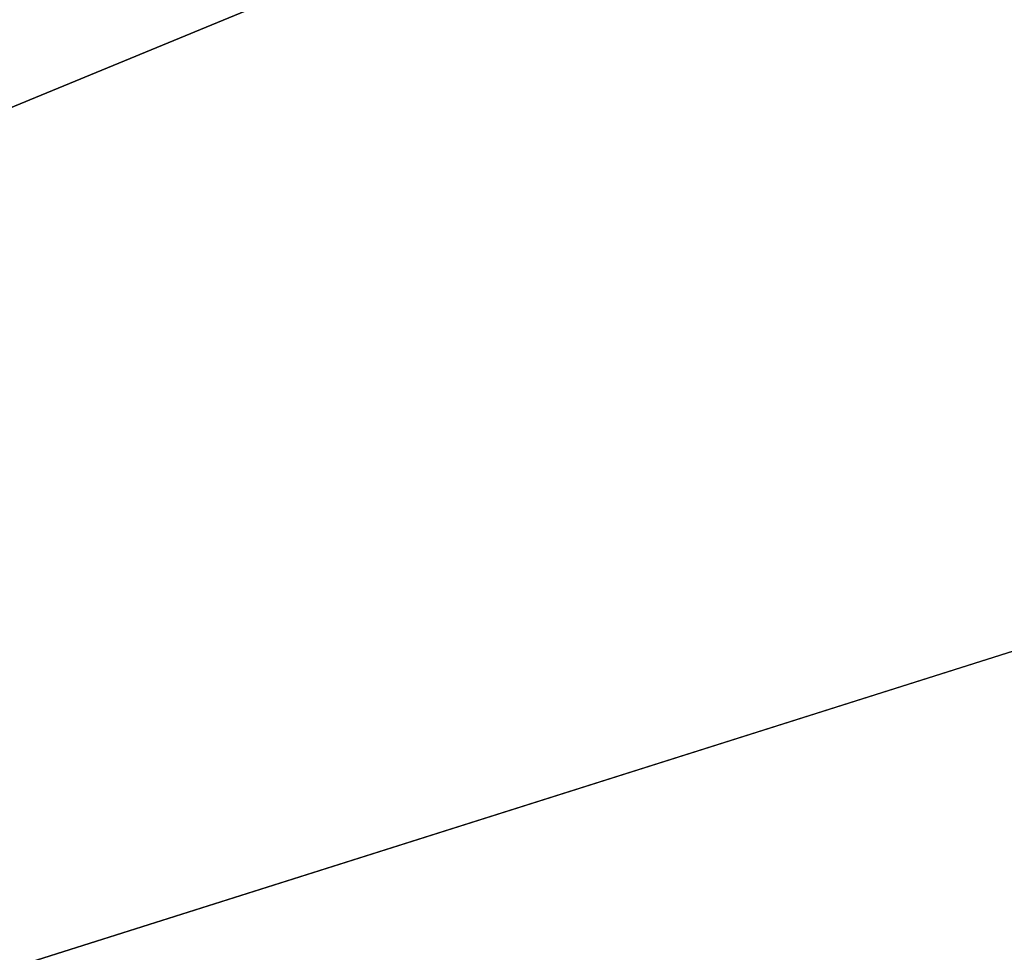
# Model space of a CAD drawing. Extents: x -250 to 250, y -832 to 754.
# Tile 617 of 656: x -153.8 to -153.481, y 675.661 to 675.963. Entities that reach past the tile are written whole.
import ezdxf

# ---------------------------------------------------------------- set-up
doc = ezdxf.new("R2010")
doc.units = 0
doc.header["$LTSCALE"] = 33.374815
for name, color, linetype in [('201', 7, 'CONTINUOUS'), ('2066', 7, 'CONTINUOUS'), ('2067', 7, 'CONTINUOUS'), ('2068', 7, 'CONTINUOUS'), ('2086', 7, 'CONTINUOUS'), ('2950', 7, 'CONTINUOUS')]:
    doc.layers.add(name, color=color, linetype=linetype)

msp = doc.modelspace()

# ---------------------------------------------------------------- linework, layer by layer
at = {"layer": '201', "color": 7, "linetype": 'CONTINUOUS'}
for points in [[(210, 682, -11), (210, 674.22183, -7.77817), (-210, 682, -11), (210, 682, -11)], [(-210, 682, -11), (210, 674.22183, -7.77817), (-210, 674.22183, -7.77817), (-210, 682, -11)], [(210, 674.22183, 7.77817), (210, 682, 11), (-210, 674.22183, 7.77817), (210, 674.22183, 7.77817)], [(210, 682, 11), (-210, 682, 11), (-210, 674.22183, 7.77817), (210, 682, 11)]]:
    msp.add_3dface(points, dxfattribs=at)
at = {"layer": '2066', "color": 7, "linetype": 'CONTINUOUS'}
msp.add_3dface([(-150, 676.85832, 68.65), (-156.51238, 676.08224, 68.65), (-155.29295, 675.18463, 68.65), (-150, 676.85832, 68.65)], dxfattribs=at)
at = {"layer": '2067', "color": 7, "linetype": 'CONTINUOUS'}
msp.add_3dface([(-156.76847, 674.71304, 15.65), (-150, 677.5, 15.65), (-143.49431, 674.93976, 15.65), (-156.76847, 674.71304, 15.65)], dxfattribs=at)
at = {"layer": '2068', "color": 7, "linetype": 'CONTINUOUS'}
for points in [[(-150, 678.5, 16.65), (-160.0578, 672.48689, 16.65), (-150, 678.5, 25.05), (-150, 678.5, 16.65)], [(-150, 678.5, 25.05), (-160.0578, 672.48689, 16.65), (-153.51285, 677.85952, 26.42004), (-150, 678.5, 25.05)], [(-153.51285, 677.85952, 26.42004), (-160.0578, 672.48689, 16.65), (-155.14908, 677.09874, 30.15), (-153.51285, 677.85952, 26.42004)]]:
    msp.add_3dface(points, dxfattribs=at)
at = {"layer": '2086', "color": 7, "linetype": 'CONTINUOUS'}
for points in [[(-156.76847, 674.71304, 15.65), (-160.0578, 672.48689, 16.65), (-150, 678.5, 16.65), (-156.76847, 674.71304, 15.65)], [(-156.76847, 674.71304, 15.65), (-150, 678.5, 16.65), (-150, 678.20711, 15.94289), (-156.76847, 674.71304, 15.65)], [(-150, 677.5, 15.65), (-156.76847, 674.71304, 15.65), (-150, 678.20711, 15.94289), (-150, 677.5, 15.65)]]:
    msp.add_3dface(points, dxfattribs=at)
at = {"layer": '2950', "color": 7, "linetype": 'CONTINUOUS'}
msp.add_3dface([(-150, 676.85832, 68.65), (-155.29295, 675.18463, 68.65), (-150, 675.63358, 68.62499), (-150, 676.85832, 68.65)], dxfattribs=at)

doc.saveas('drawing.dxf')
